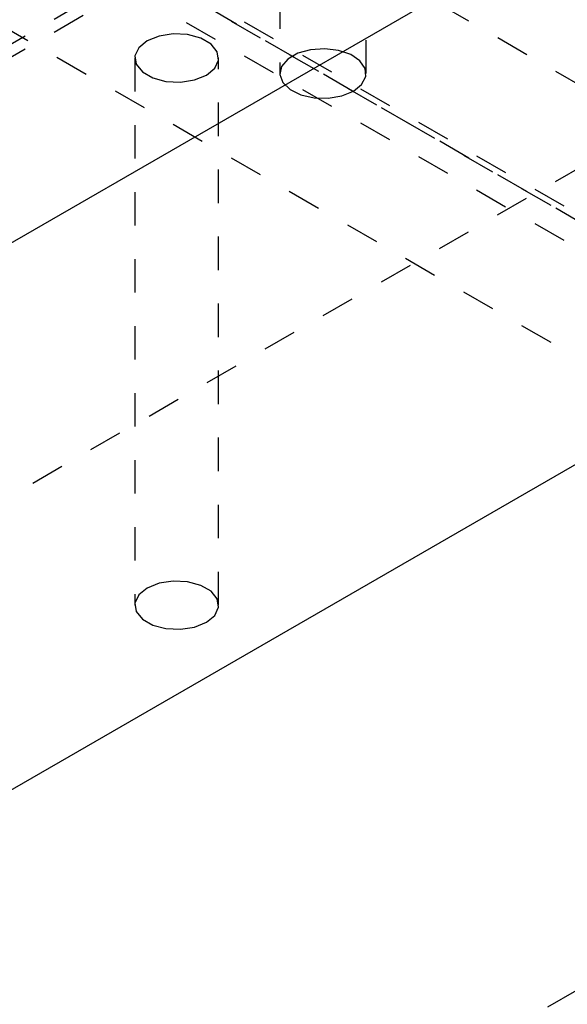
# Model space of a CAD drawing. Header units: inches. Extents: x 1907 to 2452, y -210 to -54.
# Tile 461 of 656: x 2002.21 to 2003.84, y -199.96 to -197.02. Entities that reach past the tile are written whole.
import ezdxf

# ---------------------------------------------------------------- set-up
doc = ezdxf.new("R2010")
doc.units = ezdxf.units.IN
doc.header["$LTSCALE"] = 0.5
doc.header["$MEASUREMENT"] = 0
doc.linetypes.add('HIDDEN', pattern=[0.225, 0.15, -0.075])
doc.layers.add('SID-M-H', color=4, linetype='HIDDEN')
doc.layers.add('SID-M-S', color=105, linetype='Continuous')

msp = doc.modelspace()

# ---------------------------------------------------------------- linework, layer by layer
at = {"layer": 'SID-M-H'}
for p, q in [((2007.07501, -194.27333), (2000.10587, -198.29653)), ((2007.07501, -194.31191), (2000.13928, -198.31582)), ((1995.49265, -202.30635), (2008.57413, -194.75457)), ((2002.98434, -195.55151), (2002.98434, -197.18459)), ((2003.24134, -197.18459), (2003.24134, -195.55151)), ((2004.41372, -197.52852), (2002.42937, -196.38297)), ((2002.14653, -196.6279), (2004.06017, -197.73262)), ((2002.35866, -196.72993), (2004.84414, -198.16477)), ((2004.41372, -197.93679), (2002.42937, -196.79124)), ((2002.35866, -196.832), (2004.84414, -198.26684)), ((2002.14653, -197.03617), (2004.06017, -198.14089)), ((2002.62403, -197.07282), (2002.58847, -197.08719)), ((2002.66596, -197.06633), (2002.62403, -197.07282)), ((2002.70921, -197.06852), (2002.66596, -197.06633)), ((2002.74855, -197.07911), (2002.70921, -197.06852)), ((2002.77925, -197.09683), (2002.74855, -197.07911)), ((2002.56357, -197.10772), (2002.55233, -197.13193)), ((2002.58847, -197.08719), (2002.56357, -197.10772)), ((2002.7976, -197.11954), (2002.77925, -197.09683)), ((2002.55186, -197.13822), (2002.55186, -198.7713)), ((2002.55233, -197.13193), (2002.55612, -197.15689)), ((2002.80138, -197.14451), (2002.7976, -197.11954)), ((2002.80186, -198.7713), (2002.80186, -197.13822)), ((2003.03817, -197.12422), (2003.00826, -197.14149)), ((2003.07618, -197.11349), (2003.03817, -197.12422)), ((2003.11815, -197.11047), (2003.07618, -197.11349)), ((2003.15955, -197.11548), (2003.11815, -197.11047)), ((2003.19589, -197.12798), (2003.15955, -197.11548)), ((2003.22323, -197.14662), (2003.19589, -197.12798)), ((2002.55612, -197.15689), (2002.57446, -197.17961)), ((2002.79015, -197.16871), (2002.80138, -197.14451)), ((2002.98968, -197.16342), (2002.98445, -197.18766)), ((2003.00826, -197.14149), (2002.98968, -197.16342)), ((2003.23861, -197.16937), (2003.22323, -197.14662)), ((2002.57446, -197.17961), (2002.60516, -197.19733)), ((2002.60516, -197.19733), (2002.64451, -197.20792)), ((2002.72969, -197.20362), (2002.76525, -197.18924)), ((2002.76525, -197.18924), (2002.79015, -197.16871)), ((2002.98445, -197.18766), (2002.99313, -197.21156)), ((2003.22829, -197.21717), (2003.24036, -197.19377)), ((2003.24036, -197.19377), (2003.23861, -197.16937)), ((2002.64451, -197.20792), (2002.68775, -197.2101)), ((2002.68775, -197.2101), (2002.72969, -197.20362)), ((2002.99313, -197.21156), (2003.01479, -197.23253)), ((2003.20371, -197.23705), (2003.22829, -197.21717)), ((2003.01479, -197.23253), (2003.04706, -197.24832)), ((2003.04706, -197.24832), (2003.08647, -197.25719)), ((2003.12874, -197.2582), (2003.16928, -197.25124)), ((2003.16928, -197.25124), (2003.20371, -197.23705)), ((2003.08647, -197.25719), (2003.12874, -197.2582)), ((2007.15991, -198.02087), (1994.07844, -205.57264)), ((2002.58847, -198.72027), (2002.56357, -198.7408)), ((2002.62403, -198.7059), (2002.58847, -198.72027)), ((2002.66596, -198.69941), (2002.62403, -198.7059)), ((2002.70921, -198.7016), (2002.66596, -198.69941)), ((2002.74855, -198.71219), (2002.70921, -198.7016)), ((2002.77925, -198.72991), (2002.74855, -198.71219)), ((2002.56357, -198.7408), (2002.55233, -198.76501)), ((2002.7976, -198.75262), (2002.77925, -198.72991)), ((2002.80138, -198.77759), (2002.7976, -198.75262)), ((2002.55233, -198.76501), (2002.55612, -198.78998)), ((2002.79015, -198.8018), (2002.80138, -198.77759)), ((2002.55612, -198.78998), (2002.57446, -198.81269)), ((2002.57446, -198.81269), (2002.60516, -198.83041)), ((2002.76525, -198.82233), (2002.79015, -198.8018)), ((2002.60516, -198.83041), (2002.64451, -198.841)), ((2002.64451, -198.841), (2002.68775, -198.84319)), ((2002.68775, -198.84319), (2002.72969, -198.8367)), ((2002.72969, -198.8367), (2002.76525, -198.82233))]:
    msp.add_line(p, q, dxfattribs=at)
at = {"layer": 'SID-M-S'}
for p, q in [((2002.03339, -197.77618), (2015.11487, -190.22441)), ((2002.03339, -199.40926), (2015.11487, -191.85749))]:
    msp.add_line(p, q, dxfattribs=at)

doc.saveas('drawing.dxf')
